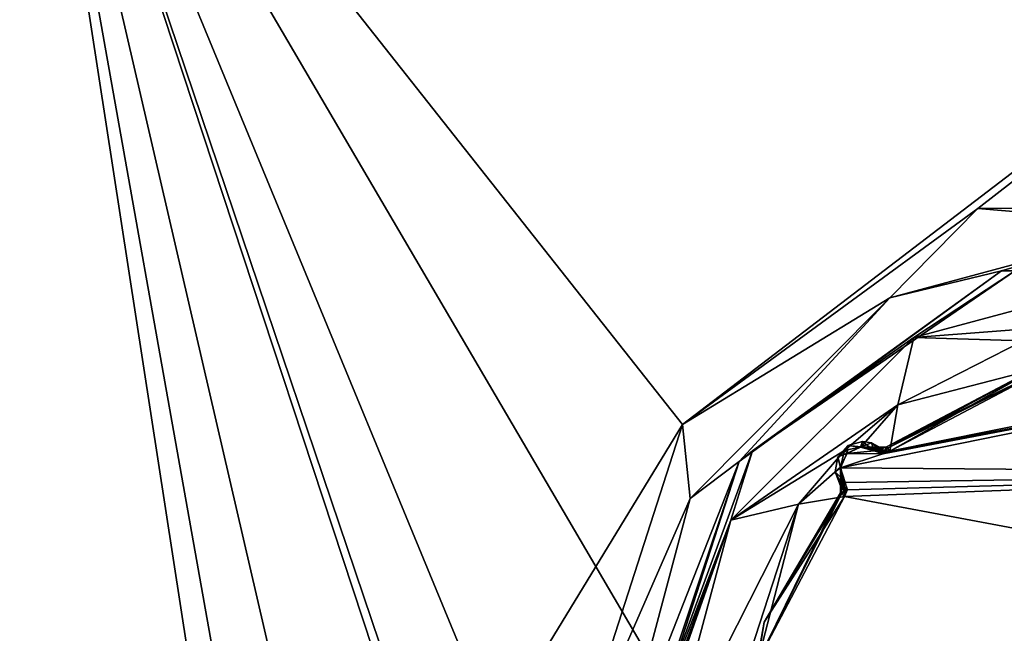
# Model space of a CAD drawing. Header units: inches. Extents: x -9.7 to 9.7, y -2.4 to 4.3.
# Tile 499 of 656: x -4.4 to -3, y 1.1 to 2. Entities that reach past the tile are written whole.
import ezdxf

# ---------------------------------------------------------------- set-up
doc = ezdxf.new("R2010")
doc.units = ezdxf.units.IN
doc.header["$LTSCALE"] = 101.851852
doc.header["$MEASUREMENT"] = 0
for name, color, linetype in [('11490', 7, 'CONTINUOUS'), ('11747', 7, 'CONTINUOUS'), ('11751', 7, 'CONTINUOUS'), ('11758', 7, 'CONTINUOUS'), ('11856', 7, 'CONTINUOUS'), ('11857', 7, 'CONTINUOUS'), ('11858', 7, 'CONTINUOUS'), ('11859', 7, 'CONTINUOUS'), ('11870', 7, 'CONTINUOUS'), ('11871', 7, 'CONTINUOUS'), ('11872', 7, 'CONTINUOUS'), ('11873', 7, 'CONTINUOUS'), ('11874', 7, 'CONTINUOUS'), ('11904', 7, 'CONTINUOUS'), ('11905', 7, 'CONTINUOUS'), ('11906', 7, 'CONTINUOUS'), ('11907', 7, 'CONTINUOUS'), ('11908', 7, 'CONTINUOUS'), ('11909', 7, 'CONTINUOUS'), ('11910', 7, 'CONTINUOUS'), ('11911', 7, 'CONTINUOUS'), ('11912', 7, 'CONTINUOUS'), ('11913', 7, 'CONTINUOUS'), ('11934', 7, 'CONTINUOUS')]:
    doc.layers.add(name, color=color, linetype=linetype)

msp = doc.modelspace()

# ---------------------------------------------------------------- linework, layer by layer
at = {"layer": '11490', "linetype": 'CONTINUOUS'}
for points in [[(-4.502, -0.3622, 5.3983), (-4.3994, 2.5779, 5.501), (-3.9458, -0.3622, 5.3983), (-4.502, -0.3622, 5.3983)], [(-3.6346, 0.2565, 5.4199), (-4.3994, 2.5779, 5.501), (-3.6154, 0.2565, 5.4199), (-3.6346, 0.2565, 5.4199)], [(-3.9343, -0.0331, 5.4098), (-4.3994, 2.5779, 5.501), (-3.8428, 0.1723, 5.417), (-3.9343, -0.0331, 5.4098)], [(-3.6154, 0.2565, 5.4199), (-4.3994, 2.5779, 5.501), (-3.4072, 0.1723, 5.417), (-3.6154, 0.2565, 5.4199)], [(-3.8428, 0.1723, 5.417), (-4.3994, 2.5779, 5.501), (-3.6346, 0.2565, 5.4199), (-3.8428, 0.1723, 5.417)], [(-4.3994, 2.5779, 5.501), (-2.6777, -0.3617, 5.3984), (-3.4072, 0.1723, 5.417), (-4.3994, 2.5779, 5.501)], [(-2.575, 2.5779, 5.501), (-2.6777, -0.3617, 5.3984), (-4.3994, 2.5779, 5.501), (-2.575, 2.5779, 5.501)], [(-3.9458, -0.3622, 5.3983), (-4.3994, 2.5779, 5.501), (-3.9343, -0.0331, 5.4098), (-3.9458, -0.3622, 5.3983)]]:
    msp.add_3dface(points, dxfattribs=at)
at = {"layer": '11747', "linetype": 'CONTINUOUS'}
for points in [[(-4.3994, 2.5779, 5.501), (-4.7392, -0.3613, 5.4451), (-4.7113, 2.5807, 5.5846), (-4.3994, 2.5779, 5.501)], [(-4.3994, 2.5779, 5.501), (-4.502, -0.3622, 5.3983), (-4.7392, -0.3613, 5.4451), (-4.3994, 2.5779, 5.501)]]:
    msp.add_3dface(points, dxfattribs=at)
at = {"layer": '11751', "linetype": 'CONTINUOUS'}
msp.add_3dface([(-4.3994, 2.5779, 9.549), (-4.7114, 2.5807, 9.4654), (-4.502, -0.3622, 9.6517), (-4.3994, 2.5779, 9.549)], dxfattribs=at)
at = {"layer": '11758', "linetype": 'CONTINUOUS'}
for points in [[(-4.3994, 2.5779, 9.549), (-4.502, -0.3622, 9.6517), (-3.446, 1.3701, 9.5912), (-4.3994, 2.5779, 9.549)], [(-1.8665, 2.5779, 9.549), (-4.3994, 2.5779, 9.549), (-3.446, 1.3701, 9.5912), (-1.8665, 2.5779, 9.549)], [(-3.0188, 1.6828, 9.5803), (-1.8665, 2.5779, 9.549), (-3.446, 1.3701, 9.5912), (-3.0188, 1.6828, 9.5803)], [(-2.4868, 1.6846, 9.5802), (-1.8665, 2.5779, 9.549), (-3.0188, 1.6828, 9.5803), (-2.4868, 1.6846, 9.5802)], [(-3.446, 1.3701, 9.5912), (-4.502, -0.3622, 9.6517), (-3.6084, 0.8665, 9.6088), (-3.446, 1.3701, 9.5912)]]:
    msp.add_3dface(points, dxfattribs=at)
at = {"layer": '11856', "linetype": 'CONTINUOUS'}
for points in [[(-3.0188, 1.6828, 9.5803), (-3.446, 1.3701, 9.5912), (-3.146, 1.5534, 9.6108), (-3.0188, 1.6828, 9.5803)], [(-2.75, 1.66, 9.6068), (-3.0188, 1.6828, 9.5803), (-3.146, 1.5534, 9.6108), (-2.75, 1.66, 9.6068)], [(-2.4868, 1.6846, 9.5802), (-3.0188, 1.6828, 9.5803), (-2.75, 1.66, 9.6068), (-2.4868, 1.6846, 9.5802)], [(-2.75, 1.66, 9.6068), (-3.146, 1.5534, 9.6108), (-2.9845, 1.5924, 9.6767), (-2.75, 1.66, 9.6068)], [(-2.5155, 1.5924, 9.6767), (-2.75, 1.66, 9.6068), (-2.9845, 1.5924, 9.6767), (-2.5155, 1.5924, 9.6767)], [(-2.9845, 1.5924, 9.6767), (-3.146, 1.5534, 9.6108), (-3.364, 1.3165, 9.6876), (-2.9845, 1.5924, 9.6767)], [(-3.146, 1.5534, 9.6108), (-3.446, 1.3701, 9.5912), (-3.4348, 1.2629, 9.6218), (-3.146, 1.5534, 9.6108)], [(-3.146, 1.5534, 9.6108), (-3.4348, 1.2629, 9.6218), (-3.364, 1.3165, 9.6876), (-3.146, 1.5534, 9.6108)], [(-3.446, 1.3701, 9.5912), (-3.6084, 0.8665, 9.6088), (-3.4348, 1.2629, 9.6218), (-3.446, 1.3701, 9.5912)], [(-3.4348, 1.2629, 9.6218), (-3.5401, 0.8675, 9.6357), (-3.364, 1.3165, 9.6876), (-3.4348, 1.2629, 9.6218)], [(-3.5401, 0.8675, 9.6357), (-3.5085, 0.87, 9.7052), (-3.364, 1.3165, 9.6876), (-3.5401, 0.8675, 9.6357)], [(-3.6084, 0.8665, 9.6088), (-3.5401, 0.8675, 9.6357), (-3.4348, 1.2629, 9.6218), (-3.6084, 0.8665, 9.6088)]]:
    msp.add_3dface(points, dxfattribs=at)
at = {"layer": '11857', "linetype": 'CONTINUOUS'}
for points in [[(-2.9845, 1.5924, 9.6767), (-3.364, 1.3165, 9.6876), (-3.345, 1.3321, 9.8535), (-2.9845, 1.5924, 9.6767)], [(-2.9655, 1.5919, 9.8535), (-2.9845, 1.5924, 9.6767), (-3.345, 1.3321, 9.8535), (-2.9655, 1.5919, 9.8535)], [(-2.5155, 1.5924, 9.6767), (-2.9845, 1.5924, 9.6767), (-2.9655, 1.5919, 9.8535), (-2.5155, 1.5924, 9.6767)], [(-3.364, 1.3165, 9.6876), (-3.5028, 0.9002, 9.8535), (-3.345, 1.3321, 9.8535), (-3.364, 1.3165, 9.6876)], [(-3.364, 1.3165, 9.6876), (-3.5085, 0.87, 9.7052), (-3.5028, 0.9002, 9.8535), (-3.364, 1.3165, 9.6876)]]:
    msp.add_3dface(points, dxfattribs=at)
at = {"layer": '11858', "linetype": 'CONTINUOUS'}
for points in [[(-2.9655, 1.5919, 9.8535), (-3.345, 1.3321, 9.8535), (-3.1114, 1.496, 9.9219), (-2.9655, 1.5919, 9.8535)], [(-2.75, 1.5929, 9.9219), (-3.1114, 1.496, 9.9219), (-2.7526, 1.5234, 9.95), (-2.75, 1.5929, 9.9219)], [(-2.9655, 1.5919, 9.8535), (-3.1114, 1.496, 9.9219), (-2.75, 1.5929, 9.9219), (-2.9655, 1.5919, 9.8535)], [(-2.7526, 1.5234, 9.95), (-3.1114, 1.496, 9.9219), (-2.9532, 1.491, 9.95), (-2.7526, 1.5234, 9.95)], [(-3.1114, 1.496, 9.9219), (-3.376, 1.2314, 9.9219), (-3.1343, 1.3984, 9.95), (-3.1114, 1.496, 9.9219)], [(-3.345, 1.3321, 9.8535), (-3.376, 1.2314, 9.9219), (-3.1114, 1.496, 9.9219), (-3.345, 1.3321, 9.8535)], [(-2.9532, 1.491, 9.95), (-3.1114, 1.496, 9.9219), (-3.1343, 1.3984, 9.95), (-2.9532, 1.491, 9.95)], [(-3.1343, 1.3984, 9.95), (-3.376, 1.2314, 9.9219), (-3.2117, 1.3324, 9.95), (-3.1343, 1.3984, 9.95)], [(-3.345, 1.3321, 9.8535), (-3.5028, 0.9002, 9.8535), (-3.376, 1.2314, 9.9219), (-3.345, 1.3321, 9.8535)], [(-3.2117, 1.3324, 9.95), (-3.376, 1.2314, 9.9219), (-3.2782, 1.2545, 9.95), (-3.2117, 1.3324, 9.95)], [(-3.376, 1.2314, 9.9219), (-3.4729, 0.87, 9.9219), (-3.2782, 1.2545, 9.95), (-3.376, 1.2314, 9.9219)], [(-3.4729, 0.87, 9.9219), (-3.4034, 0.87, 9.95), (-3.2782, 1.2545, 9.95), (-3.4729, 0.87, 9.9219)], [(-3.5034, 0.87, 9.8535), (-3.4729, 0.87, 9.9219), (-3.376, 1.2314, 9.9219), (-3.5034, 0.87, 9.8535)], [(-3.5032, 0.8851, 9.8535), (-3.5034, 0.87, 9.8535), (-3.376, 1.2314, 9.9219), (-3.5032, 0.8851, 9.8535)], [(-3.5028, 0.9002, 9.8535), (-3.5032, 0.8851, 9.8535), (-3.376, 1.2314, 9.9219), (-3.5028, 0.9002, 9.8535)]]:
    msp.add_3dface(points, dxfattribs=at)
at = {"layer": '11859', "linetype": 'CONTINUOUS'}
for points in [[(-2.9532, 1.491, 9.95), (-3.1343, 1.3984, 9.95), (-2.9074, 1.4573, 9.95), (-2.9532, 1.491, 9.95)], [(-2.9074, 1.4573, 9.95), (-3.1343, 1.3984, 9.95), (-3.1459, 1.3315, 9.95), (-2.9074, 1.4573, 9.95)], [(-3.1343, 1.3984, 9.95), (-3.2117, 1.3324, 9.95), (-3.1875, 1.3375, 9.95), (-3.1343, 1.3984, 9.95)], [(-3.1459, 1.3315, 9.95), (-3.1343, 1.3984, 9.95), (-3.1875, 1.3375, 9.95), (-3.1459, 1.3315, 9.95)], [(-3.2117, 1.3324, 9.95), (-3.2782, 1.2545, 9.95), (-3.2174, 1.3083, 9.95), (-3.2117, 1.3324, 9.95)], [(-3.2079, 1.3285, 9.95), (-3.2117, 1.3324, 9.95), (-3.2174, 1.3083, 9.95), (-3.2079, 1.3285, 9.95)], [(-3.1875, 1.3375, 9.95), (-3.2117, 1.3324, 9.95), (-3.2079, 1.3285, 9.95), (-3.1875, 1.3375, 9.95)], [(-3.166, 1.3309, 9.95), (-3.1459, 1.3315, 9.95), (-3.1875, 1.3375, 9.95), (-3.166, 1.3309, 9.95)], [(-3.1556, 1.3276, 9.95), (-3.1459, 1.3315, 9.95), (-3.166, 1.3309, 9.95), (-3.1556, 1.3276, 9.95)], [(-3.2174, 1.3083, 9.95), (-3.2782, 1.2545, 9.95), (-3.2115, 1.2659, 9.95), (-3.2174, 1.3083, 9.95)], [(-3.2121, 1.2886, 9.95), (-3.2174, 1.3083, 9.95), (-3.2115, 1.2659, 9.95), (-3.2121, 1.2886, 9.95)], [(-3.2075, 1.276, 9.95), (-3.2121, 1.2886, 9.95), (-3.2115, 1.2659, 9.95), (-3.2075, 1.276, 9.95)], [(-3.2782, 1.2545, 9.95), (-3.4034, 0.87, 9.95), (-3.3373, 1.0274, 9.95), (-3.2782, 1.2545, 9.95)], [(-3.2115, 1.2659, 9.95), (-3.2782, 1.2545, 9.95), (-3.3373, 1.0274, 9.95), (-3.2115, 1.2659, 9.95)]]:
    msp.add_3dface(points, dxfattribs=at)
at = {"layer": '11870', "linetype": 'CONTINUOUS'}
for points in [[(-3.2175, 1.2711, 9.958), (-3.3373, 1.0274, 9.95), (-3.3277, 1.0838, 9.958), (-3.2175, 1.2711, 9.958)], [(-3.2158, 1.2695, 9.9523), (-3.3373, 1.0274, 9.95), (-3.2175, 1.2711, 9.958), (-3.2158, 1.2695, 9.9523)], [(-3.2115, 1.2659, 9.95), (-3.3373, 1.0274, 9.95), (-3.2158, 1.2695, 9.9523), (-3.2115, 1.2659, 9.95)], [(-3.3277, 1.0838, 9.958), (-3.3373, 1.0274, 9.95), (-3.366, 0.87, 9.958), (-3.3277, 1.0838, 9.958)]]:
    msp.add_3dface(points, dxfattribs=at)
at = {"layer": '11871', "linetype": 'CONTINUOUS'}
for points in [[(-3.2154, 1.2826, 9.9523), (-3.2075, 1.276, 9.95), (-3.2173, 1.2812, 9.958), (-3.2154, 1.2826, 9.9523)], [(-3.2121, 1.2886, 9.95), (-3.2075, 1.276, 9.95), (-3.2154, 1.2826, 9.9523), (-3.2121, 1.2886, 9.95)], [(-3.2075, 1.276, 9.95), (-3.2175, 1.2711, 9.958), (-3.2173, 1.2812, 9.958), (-3.2075, 1.276, 9.95)], [(-3.2075, 1.276, 9.95), (-3.2115, 1.2659, 9.95), (-3.2175, 1.2711, 9.958), (-3.2075, 1.276, 9.95)], [(-3.2115, 1.2659, 9.95), (-3.2158, 1.2695, 9.9523), (-3.2175, 1.2711, 9.958), (-3.2115, 1.2659, 9.95)]]:
    msp.add_3dface(points, dxfattribs=at)
at = {"layer": '11872', "linetype": 'CONTINUOUS'}
for points in [[(-3.2067, 1.3396, 9.958), (-3.2079, 1.3285, 9.95), (-3.2215, 1.3232, 9.958), (-3.2067, 1.3396, 9.958)], [(-3.1875, 1.3375, 9.95), (-3.2079, 1.3285, 9.95), (-3.2067, 1.3396, 9.958), (-3.1875, 1.3375, 9.95)], [(-3.1856, 1.3456, 9.958), (-3.1875, 1.3375, 9.95), (-3.2067, 1.3396, 9.958), (-3.1856, 1.3456, 9.958)], [(-3.1727, 1.3435, 9.958), (-3.1875, 1.3375, 9.95), (-3.1856, 1.3456, 9.958), (-3.1727, 1.3435, 9.958)], [(-3.1612, 1.3373, 9.958), (-3.1875, 1.3375, 9.95), (-3.1727, 1.3435, 9.958), (-3.1612, 1.3373, 9.958)], [(-3.2079, 1.3285, 9.95), (-3.2174, 1.3083, 9.95), (-3.2215, 1.3232, 9.958), (-3.2079, 1.3285, 9.95)], [(-3.1626, 1.3354, 9.9523), (-3.1875, 1.3375, 9.95), (-3.1612, 1.3373, 9.958), (-3.1626, 1.3354, 9.9523)], [(-3.166, 1.3309, 9.95), (-3.1875, 1.3375, 9.95), (-3.1626, 1.3354, 9.9523), (-3.166, 1.3309, 9.95)], [(-3.2215, 1.3232, 9.958), (-3.2174, 1.3083, 9.95), (-3.2254, 1.3016, 9.958), (-3.2215, 1.3232, 9.958)], [(-3.2174, 1.3083, 9.95), (-3.2121, 1.2886, 9.95), (-3.2254, 1.3016, 9.958), (-3.2174, 1.3083, 9.95)], [(-3.2121, 1.2886, 9.95), (-3.2154, 1.2826, 9.9523), (-3.2254, 1.3016, 9.958), (-3.2121, 1.2886, 9.95)], [(-3.2154, 1.2826, 9.9523), (-3.2173, 1.2812, 9.958), (-3.2254, 1.3016, 9.958), (-3.2154, 1.2826, 9.9523)]]:
    msp.add_3dface(points, dxfattribs=at)
at = {"layer": '11873', "linetype": 'CONTINUOUS'}
for points in [[(-3.166, 1.3309, 9.95), (-3.1626, 1.3354, 9.9523), (-3.1561, 1.3356, 9.958), (-3.166, 1.3309, 9.95)], [(-3.1556, 1.3276, 9.95), (-3.166, 1.3309, 9.95), (-3.1561, 1.3356, 9.958), (-3.1556, 1.3276, 9.95)], [(-3.1626, 1.3354, 9.9523), (-3.1612, 1.3373, 9.958), (-3.1561, 1.3356, 9.958), (-3.1626, 1.3354, 9.9523)], [(-3.1511, 1.3375, 9.958), (-3.1556, 1.3276, 9.95), (-3.1561, 1.3356, 9.958), (-3.1511, 1.3375, 9.958)], [(-3.1495, 1.3358, 9.9523), (-3.1556, 1.3276, 9.95), (-3.1511, 1.3375, 9.958), (-3.1495, 1.3358, 9.9523)], [(-3.1459, 1.3315, 9.95), (-3.1556, 1.3276, 9.95), (-3.1495, 1.3358, 9.9523), (-3.1459, 1.3315, 9.95)]]:
    msp.add_3dface(points, dxfattribs=at)
at = {"layer": '11874', "linetype": 'CONTINUOUS'}
for points in [[(-3.1495, 1.3358, 9.9523), (-3.1511, 1.3375, 9.958), (-2.9094, 1.465, 9.958), (-3.1495, 1.3358, 9.9523)], [(-3.1459, 1.3315, 9.95), (-3.1495, 1.3358, 9.9523), (-2.9094, 1.465, 9.958), (-3.1459, 1.3315, 9.95)], [(-2.9074, 1.4573, 9.95), (-3.1459, 1.3315, 9.95), (-2.9094, 1.465, 9.958), (-2.9074, 1.4573, 9.95)]]:
    msp.add_3dface(points, dxfattribs=at)
at = {"layer": '11904', "linetype": 'CONTINUOUS'}
for points in [[(-3.2175, 1.2711, 10.127), (-3.3277, 1.0838, 10.127), (-3.2158, 1.2695, 10.1327), (-3.2175, 1.2711, 10.127)], [(-3.2158, 1.2695, 10.1327), (-3.3277, 1.0838, 10.127), (-3.2115, 1.2659, 10.135), (-3.2158, 1.2695, 10.1327)], [(-3.2115, 1.2659, 10.135), (-3.3277, 1.0838, 10.127), (-3.3373, 1.0274, 10.135), (-3.2115, 1.2659, 10.135)], [(-3.3277, 1.0838, 10.127), (-3.366, 0.87, 10.127), (-3.3373, 1.0274, 10.135), (-3.3277, 1.0838, 10.127)]]:
    msp.add_3dface(points, dxfattribs=at)
at = {"layer": '11905', "linetype": 'CONTINUOUS'}
for points in [[(-3.3277, 1.0838, 9.958), (-3.3277, 1.0838, 10.127), (-3.2175, 1.2711, 10.127), (-3.3277, 1.0838, 9.958)], [(-3.2175, 1.2711, 9.958), (-3.3277, 1.0838, 9.958), (-3.2175, 1.2711, 10.127), (-3.2175, 1.2711, 9.958)], [(-3.366, 0.87, 9.958), (-3.366, 0.87, 10.127), (-3.3277, 1.0838, 10.127), (-3.366, 0.87, 9.958)], [(-3.3277, 1.0838, 9.958), (-3.366, 0.87, 9.958), (-3.3277, 1.0838, 10.127), (-3.3277, 1.0838, 9.958)]]:
    msp.add_3dface(points, dxfattribs=at)
at = {"layer": '11906', "linetype": 'CONTINUOUS'}
for points in [[(-3.2173, 1.2812, 9.958), (-3.2175, 1.2711, 9.958), (-3.2156, 1.2761, 10.127), (-3.2173, 1.2812, 9.958)], [(-3.2175, 1.2711, 9.958), (-3.2175, 1.2711, 10.127), (-3.2156, 1.2761, 10.127), (-3.2175, 1.2711, 9.958)], [(-3.2173, 1.2812, 10.127), (-3.2173, 1.2812, 9.958), (-3.2156, 1.2761, 10.127), (-3.2173, 1.2812, 10.127)]]:
    msp.add_3dface(points, dxfattribs=at)
at = {"layer": '11907', "linetype": 'CONTINUOUS'}
for points in [[(-3.2173, 1.2812, 10.127), (-3.2156, 1.2761, 10.127), (-3.2154, 1.2826, 10.1327), (-3.2173, 1.2812, 10.127)], [(-3.2109, 1.286, 10.135), (-3.2156, 1.2761, 10.127), (-3.2076, 1.2756, 10.135), (-3.2109, 1.286, 10.135)], [(-3.2154, 1.2826, 10.1327), (-3.2156, 1.2761, 10.127), (-3.2109, 1.286, 10.135), (-3.2154, 1.2826, 10.1327)], [(-3.2156, 1.2761, 10.127), (-3.2175, 1.2711, 10.127), (-3.2076, 1.2756, 10.135), (-3.2156, 1.2761, 10.127)], [(-3.2175, 1.2711, 10.127), (-3.2158, 1.2695, 10.1327), (-3.2076, 1.2756, 10.135), (-3.2175, 1.2711, 10.127)], [(-3.2158, 1.2695, 10.1327), (-3.2115, 1.2659, 10.135), (-3.2076, 1.2756, 10.135), (-3.2158, 1.2695, 10.1327)]]:
    msp.add_3dface(points, dxfattribs=at)
at = {"layer": '11908', "linetype": 'CONTINUOUS'}
for points in [[(-3.2067, 1.3396, 10.127), (-3.2215, 1.3232, 10.127), (-3.2085, 1.3279, 10.135), (-3.2067, 1.3396, 10.127)], [(-3.1883, 1.3374, 10.135), (-3.2067, 1.3396, 10.127), (-3.2085, 1.3279, 10.135), (-3.1883, 1.3374, 10.135)], [(-3.1856, 1.3456, 10.127), (-3.2067, 1.3396, 10.127), (-3.1883, 1.3374, 10.135), (-3.1856, 1.3456, 10.127)], [(-3.1686, 1.3321, 10.135), (-3.1856, 1.3456, 10.127), (-3.1883, 1.3374, 10.135), (-3.1686, 1.3321, 10.135)], [(-3.1727, 1.3435, 10.127), (-3.1856, 1.3456, 10.127), (-3.1686, 1.3321, 10.135), (-3.1727, 1.3435, 10.127)], [(-3.1612, 1.3373, 10.127), (-3.1727, 1.3435, 10.127), (-3.1626, 1.3354, 10.1327), (-3.1612, 1.3373, 10.127)], [(-3.1626, 1.3354, 10.1327), (-3.1727, 1.3435, 10.127), (-3.1686, 1.3321, 10.135), (-3.1626, 1.3354, 10.1327)], [(-3.2085, 1.3279, 10.135), (-3.2215, 1.3232, 10.127), (-3.2175, 1.3075, 10.135), (-3.2085, 1.3279, 10.135)], [(-3.2215, 1.3232, 10.127), (-3.2254, 1.3016, 10.127), (-3.2175, 1.3075, 10.135), (-3.2215, 1.3232, 10.127)], [(-3.2254, 1.3016, 10.127), (-3.2173, 1.2812, 10.127), (-3.2175, 1.3075, 10.135), (-3.2254, 1.3016, 10.127)], [(-3.2154, 1.2826, 10.1327), (-3.2109, 1.286, 10.135), (-3.2175, 1.3075, 10.135), (-3.2154, 1.2826, 10.1327)], [(-3.2173, 1.2812, 10.127), (-3.2154, 1.2826, 10.1327), (-3.2175, 1.3075, 10.135), (-3.2173, 1.2812, 10.127)]]:
    msp.add_3dface(points, dxfattribs=at)
at = {"layer": '11909', "linetype": 'CONTINUOUS'}
for points in [[(-3.2067, 1.3396, 9.958), (-3.2215, 1.3232, 9.958), (-3.2067, 1.3396, 10.127), (-3.2067, 1.3396, 9.958)], [(-3.2215, 1.3232, 9.958), (-3.2215, 1.3232, 10.127), (-3.2067, 1.3396, 10.127), (-3.2215, 1.3232, 9.958)], [(-3.2067, 1.3396, 9.958), (-3.2067, 1.3396, 10.127), (-3.1856, 1.3456, 10.127), (-3.2067, 1.3396, 9.958)], [(-3.1856, 1.3456, 9.958), (-3.2067, 1.3396, 9.958), (-3.1856, 1.3456, 10.127), (-3.1856, 1.3456, 9.958)], [(-3.1727, 1.3435, 9.958), (-3.1856, 1.3456, 9.958), (-3.1727, 1.3435, 10.127), (-3.1727, 1.3435, 9.958)], [(-3.1856, 1.3456, 9.958), (-3.1856, 1.3456, 10.127), (-3.1727, 1.3435, 10.127), (-3.1856, 1.3456, 9.958)], [(-3.1727, 1.3435, 9.958), (-3.1727, 1.3435, 10.127), (-3.1612, 1.3373, 10.127), (-3.1727, 1.3435, 9.958)], [(-3.1612, 1.3373, 9.958), (-3.1727, 1.3435, 9.958), (-3.1612, 1.3373, 10.127), (-3.1612, 1.3373, 9.958)], [(-3.2254, 1.3016, 9.958), (-3.2254, 1.3016, 10.127), (-3.2215, 1.3232, 10.127), (-3.2254, 1.3016, 9.958)], [(-3.2215, 1.3232, 9.958), (-3.2254, 1.3016, 9.958), (-3.2215, 1.3232, 10.127), (-3.2215, 1.3232, 9.958)], [(-3.2173, 1.2812, 9.958), (-3.2173, 1.2812, 10.127), (-3.2254, 1.3016, 10.127), (-3.2173, 1.2812, 9.958)], [(-3.2254, 1.3016, 9.958), (-3.2173, 1.2812, 9.958), (-3.2254, 1.3016, 10.127), (-3.2254, 1.3016, 9.958)]]:
    msp.add_3dface(points, dxfattribs=at)
at = {"layer": '11910', "linetype": 'CONTINUOUS'}
for points in [[(-3.1511, 1.3375, 10.127), (-3.1561, 1.3356, 9.958), (-3.1612, 1.3373, 10.127), (-3.1511, 1.3375, 10.127)], [(-3.1561, 1.3356, 9.958), (-3.1612, 1.3373, 9.958), (-3.1612, 1.3373, 10.127), (-3.1561, 1.3356, 9.958)], [(-3.1511, 1.3375, 9.958), (-3.1561, 1.3356, 9.958), (-3.1511, 1.3375, 10.127), (-3.1511, 1.3375, 9.958)]]:
    msp.add_3dface(points, dxfattribs=at)
at = {"layer": '11911', "linetype": 'CONTINUOUS'}
for points in [[(-3.1626, 1.3354, 10.1327), (-3.1686, 1.3321, 10.135), (-3.156, 1.3275, 10.135), (-3.1626, 1.3354, 10.1327)], [(-3.1612, 1.3373, 10.127), (-3.1626, 1.3354, 10.1327), (-3.156, 1.3275, 10.135), (-3.1612, 1.3373, 10.127)], [(-3.1511, 1.3375, 10.127), (-3.1612, 1.3373, 10.127), (-3.156, 1.3275, 10.135), (-3.1511, 1.3375, 10.127)], [(-3.1459, 1.3315, 10.135), (-3.1511, 1.3375, 10.127), (-3.156, 1.3275, 10.135), (-3.1459, 1.3315, 10.135)], [(-3.1495, 1.3358, 10.1327), (-3.1511, 1.3375, 10.127), (-3.1459, 1.3315, 10.135), (-3.1495, 1.3358, 10.1327)]]:
    msp.add_3dface(points, dxfattribs=at)
at = {"layer": '11912', "linetype": 'CONTINUOUS'}
for points in [[(-2.9094, 1.465, 10.127), (-3.1511, 1.3375, 10.127), (-2.9074, 1.4573, 10.135), (-2.9094, 1.465, 10.127)], [(-3.1511, 1.3375, 10.127), (-3.1495, 1.3358, 10.1327), (-2.9074, 1.4573, 10.135), (-3.1511, 1.3375, 10.127)], [(-3.1495, 1.3358, 10.1327), (-3.1459, 1.3315, 10.135), (-2.9074, 1.4573, 10.135), (-3.1495, 1.3358, 10.1327)]]:
    msp.add_3dface(points, dxfattribs=at)
at = {"layer": '11913', "linetype": 'CONTINUOUS'}
for points in [[(-3.1511, 1.3375, 9.958), (-3.1511, 1.3375, 10.127), (-2.9094, 1.465, 10.127), (-3.1511, 1.3375, 9.958)], [(-2.9094, 1.465, 9.958), (-3.1511, 1.3375, 9.958), (-2.9094, 1.465, 10.127), (-2.9094, 1.465, 9.958)]]:
    msp.add_3dface(points, dxfattribs=at)
at = {"layer": '11934', "linetype": 'CONTINUOUS'}
for points in [[(-2.9074, 1.4573, 10.135), (-3.1459, 1.3315, 10.135), (-2.5567, 1.4503, 10.135), (-2.9074, 1.4573, 10.135)], [(-2.5483, 1.4436, 10.135), (-3.2175, 1.3075, 10.135), (-2.3201, 1.2999, 10.135), (-2.5483, 1.4436, 10.135)], [(-3.156, 1.3275, 10.135), (-3.2175, 1.3075, 10.135), (-2.5483, 1.4436, 10.135), (-3.156, 1.3275, 10.135)], [(-3.1459, 1.3315, 10.135), (-3.156, 1.3275, 10.135), (-2.5483, 1.4436, 10.135), (-3.1459, 1.3315, 10.135)], [(-3.1459, 1.3315, 10.135), (-2.5483, 1.4436, 10.135), (-2.5567, 1.4503, 10.135), (-3.1459, 1.3315, 10.135)], [(-3.2085, 1.3279, 10.135), (-3.2175, 1.3075, 10.135), (-3.156, 1.3275, 10.135), (-3.2085, 1.3279, 10.135)], [(-3.1686, 1.3321, 10.135), (-3.1883, 1.3374, 10.135), (-3.2085, 1.3279, 10.135), (-3.1686, 1.3321, 10.135)], [(-3.1686, 1.3321, 10.135), (-3.2085, 1.3279, 10.135), (-3.156, 1.3275, 10.135), (-3.1686, 1.3321, 10.135)], [(-3.2175, 1.3075, 10.135), (-3.2109, 1.286, 10.135), (-2.3201, 1.2999, 10.135), (-3.2175, 1.3075, 10.135)], [(-3.2115, 1.2659, 10.135), (-2.1764, 1.0717, 10.135), (-2.3201, 1.2999, 10.135), (-3.2115, 1.2659, 10.135)], [(-3.2076, 1.2756, 10.135), (-3.2115, 1.2659, 10.135), (-2.3201, 1.2999, 10.135), (-3.2076, 1.2756, 10.135)], [(-3.2109, 1.286, 10.135), (-3.2076, 1.2756, 10.135), (-2.3201, 1.2999, 10.135), (-3.2109, 1.286, 10.135)], [(-3.2115, 1.2659, 10.135), (-3.3373, 1.0274, 10.135), (-2.1764, 1.0717, 10.135), (-3.2115, 1.2659, 10.135)], [(-2.1764, 1.0717, 10.135), (-3.3373, 1.0274, 10.135), (-2.1699, 1.0635, 10.135), (-2.1764, 1.0717, 10.135)]]:
    msp.add_3dface(points, dxfattribs=at)

doc.saveas('drawing.dxf')
